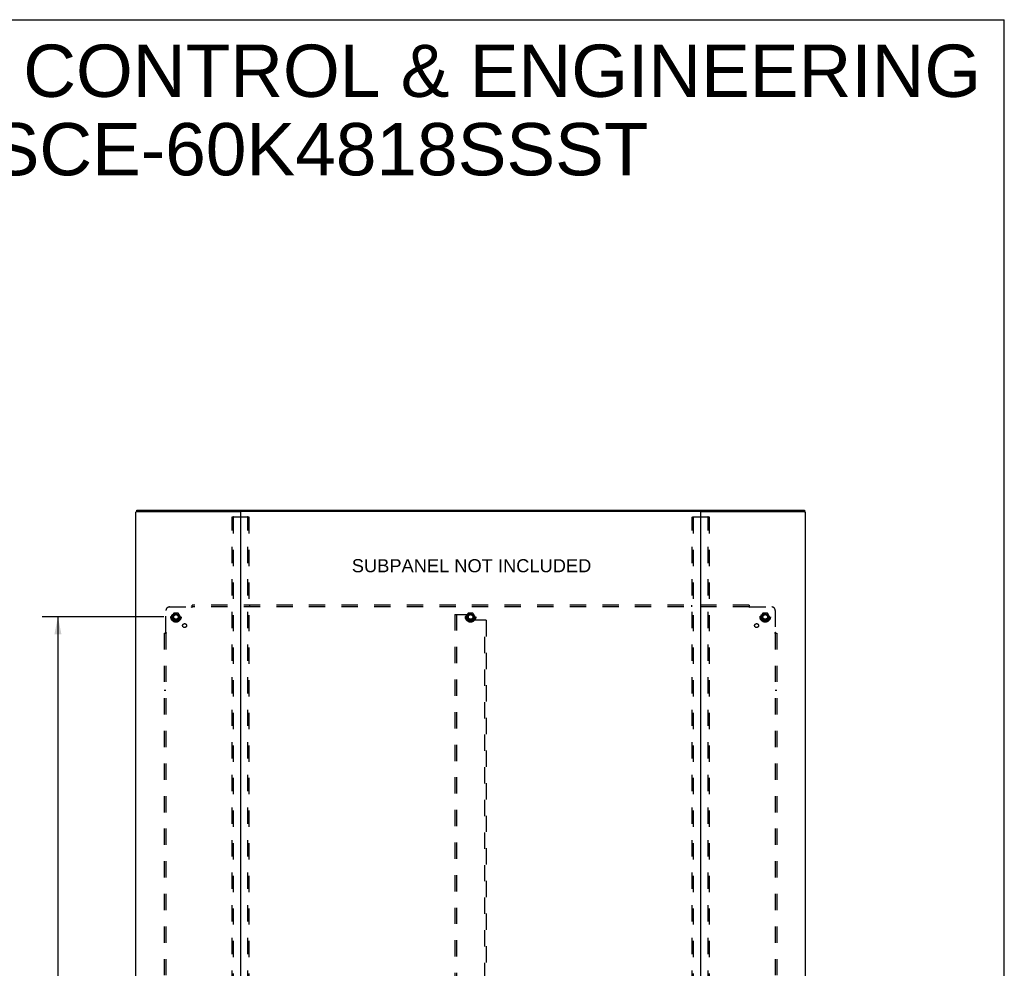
# Model space of a CAD drawing. Header units: inches. Extents: x 0 to 212, y 0 to 138.
# Tile 269 of 269: x 142 to 212, y 69 to 138. Entities that reach past the tile are written whole.
import ezdxf

# ---------------------------------------------------------------- set-up
doc = ezdxf.new("R2010")
doc.units = ezdxf.units.IN
doc.header["$LTSCALE"] = 11.6875
doc.header["$MEASUREMENT"] = 0
doc.linetypes.add('HIDDEN', pattern=[0.2, 0.1, -0.1])
doc.layers.get('0').update_dxf_attribs({"linetype": 'CONTINUOUS'})
for name, color, linetype in [('DEFAULT_2', 8, 'HIDDEN'), ('DIMENSIONS', 7, 'CONTINUOUS'), ('SUBPANEL', 7, 'CONTINUOUS')]:
    doc.layers.add(name, color=color, linetype=linetype)
doc.styles.get("Standard").update_dxf_attribs({"font": 'arial.ttf'})
doc.dimstyles.new('DIMSTYLE_1', dxfattribs={"dimtxt": 0.9375, "dimasz": 1.25, "dimexe": 0.09, "dimexo": 0.07, "dimgap": 0.0375, "dimtad": 0, "dimtih": 1, "dimtoh": 1, "dimzin": 4, "dimdsep": 46, "dimtxsty": 'Standard', "dimblk": '_FILLED', "dimblk1": '_FILLED', "dimblk2": '_FILLED', "dimcen": 0.09, "dimadec": 3, "dimazin": 1, "dimtfac": 1, "dimtdec": 3, "dimtofl": 0, "dimtmove": 0, "dimatfit": 3, "dimldrblk": '_FILLED', "dimfxl": 0, "dimtolj": 1, "dimtzin": 4, "dimarcsym": 0})

# ---------------------------------------------------------------- blocks, each defined once
blk = doc.blocks.new('_FILLED')
at = {"color": 0, "linetype": 'ByBlock'}
blk.add_solid([(0, 0), (-1, 0.2), (-1, -0.2)], dxfattribs=at)
blk = doc.blocks.new('*D2')
at = {"layer": 'DIMENSIONS', "color": 2, "linetype": 'Continuous'}
for p, q in [((152.233, 94.665), (143.521, 94.665)), ((144.646, 94.665), (144.646, 68.477)), ((144.646, 40.415), (144.646, 66.602)), ((152.233, 40.415), (143.521, 40.415))]:
    blk.add_line(p, q, dxfattribs=at)
at = {"layer": 'DIMENSIONS', "color": 2, "linetype": 'Continuous', "xscale": 1.25, "yscale": 1.25, "zscale": 1.25}
for p, rotation in [((144.646, 94.665), 90), ((144.646, 40.415), 270)]:
    blk.add_blockref('_FILLED', p, dxfattribs=dict(at, rotation=rotation))
at = {"layer": 'DIMENSIONS', "color": 2, "linetype": 'Continuous', "insert": (144.646, 68.008), "char_height": 0.9375, "width": 3.27602, "attachment_point": 2, "line_spacing_factor": 0.9}
blk.add_mtext('54.25', dxfattribs=at)

msp = doc.modelspace()

# ---------------------------------------------------------------- linework, layer by layer
at = {"color": 7, "linetype": 'Continuous'}
for p, q in [((0, 137.5), (212.5, 137.5)), ((212.5, 0), (212.5, 137.5)), ((150.285, 102.304), (150.285, 102.212)), ((150.347, 102.32), (198.118, 102.32)), ((198.181, 102.304), (198.181, 102.212))]:
    msp.add_line(p, q, dxfattribs=at)
at = {"color": 3, "linetype": 'Continuous'}
for p, q in [((150.233, 37.644), (150.233, 102.173)), ((150.315, 102.22), (157.702, 102.22)), ((157.707, 102.219), (157.758, 102.219)), ((157.733, 102.19), (157.733, 37.674)), ((190.703, 102.22), (157.763, 102.22)), ((190.708, 102.219), (190.759, 102.219)), ((190.733, 37.674), (190.733, 102.19)), ((190.764, 102.22), (198.151, 102.22)), ((198.233, 102.173), (198.233, 37.644))]:
    msp.add_line(p, q, dxfattribs=at)
for points in [[(150.285, 102.212), (150.276, 102.209), (150.268, 102.206), (150.261, 102.203), (150.255, 102.199), (150.249, 102.196), (150.244, 102.192), (150.24, 102.189), (150.237, 102.185), (150.235, 102.181), (150.233, 102.177), (150.233, 102.173)], [(150.315, 102.22), (150.304, 102.217), (150.294, 102.215), (150.285, 102.212)], [(198.151, 102.22), (198.162, 102.217), (198.172, 102.215), (198.181, 102.212)], [(198.181, 102.212), (198.19, 102.209), (198.198, 102.206), (198.205, 102.203), (198.211, 102.199), (198.217, 102.196), (198.222, 102.192), (198.226, 102.189), (198.229, 102.185), (198.231, 102.181), (198.233, 102.177), (198.233, 102.173)]]:
    msp.add_lwpolyline(points, dxfattribs=at)
at = {"color": 7, "linetype": 'Continuous'}
for points in [[(150.285, 102.304), (150.285, 102.305), (150.286, 102.306), (150.287, 102.308), (150.288, 102.309), (150.29, 102.31), (150.292, 102.311), (150.294, 102.312), (150.297, 102.313), (150.3, 102.314), (150.303, 102.315), (150.307, 102.316), (150.311, 102.317), (150.315, 102.318), (150.319, 102.318), (150.324, 102.319), (150.328, 102.319), (150.333, 102.32), (150.338, 102.32), (150.343, 102.32), (150.347, 102.32)], [(198.118, 102.32), (198.123, 102.32), (198.128, 102.32), (198.133, 102.32), (198.138, 102.319), (198.142, 102.319), (198.147, 102.318), (198.151, 102.318), (198.155, 102.317), (198.159, 102.316), (198.163, 102.315), (198.166, 102.314), (198.169, 102.313), (198.172, 102.312), (198.174, 102.311), (198.176, 102.31), (198.178, 102.309), (198.179, 102.308), (198.18, 102.306), (198.181, 102.305), (198.181, 102.304)]]:
    msp.add_lwpolyline(points, dxfattribs=at)
at = {"color": 3, "linetype": 'Continuous'}
for centre, radius, start, end in [((157.702, 102.189), 0.031, 0, 90), ((157.763, 102.19), 0.03, 90, 180), ((190.703, 102.19), 0.03, 0, 90), ((190.764, 102.189), 0.031, 90, 180)]:
    msp.add_arc(centre, radius, start, end, dxfattribs=at)
at = {"layer": 'DEFAULT_2', "color": 8, "linetype": 'HIDDEN'}
for p, q in [((157.129, 37.757), (157.129, 101.815)), ((157.15, 101.845), (158.316, 101.845)), ((157.203, 101.815), (157.203, 37.757)), ((158.263, 37.757), (158.263, 101.815)), ((158.337, 101.815), (158.337, 37.757)), ((190.129, 37.757), (190.129, 101.815)), ((190.15, 101.845), (191.316, 101.845)), ((190.203, 101.815), (190.203, 37.757)), ((191.263, 37.757), (191.263, 101.815)), ((191.337, 101.815), (191.337, 37.757)), ((152.945, 94.937), (152.79, 94.67)), ((152.79, 94.66), (152.945, 94.392)), ((153.262, 94.942), (152.954, 94.942)), ((153.426, 94.67), (153.271, 94.937)), ((153.271, 94.392), (153.426, 94.66)), ((173.108, 94.852), (173.108, 40.227)), ((173.108, 94.852), (173.212, 94.852)), ((173.212, 94.852), (173.212, 40.227)), ((173.212, 94.852), (174.004, 94.852)), ((174.07, 94.937), (173.915, 94.67)), ((173.915, 94.66), (174.07, 94.392)), ((174.067, 94.79), (174.067, 94.499)), ((174.387, 94.942), (174.079, 94.942)), ((174.551, 94.67), (174.396, 94.937)), ((174.396, 94.392), (174.551, 94.66)), ((195.195, 94.937), (195.04, 94.67)), ((195.04, 94.66), (195.195, 94.392)), ((195.512, 94.942), (195.204, 94.942)), ((195.676, 94.67), (195.521, 94.937)), ((195.521, 94.392), (195.676, 94.66)), ((153.262, 94.387), (152.954, 94.387)), ((174.387, 94.387), (174.079, 94.387)), ((175.254, 94.436), (174.129, 94.436)), ((175.254, 40.643), (175.254, 94.436)), ((175.358, 94.436), (175.254, 94.436)), ((175.358, 94.436), (175.358, 40.643)), ((195.512, 94.387), (195.204, 94.387))]:
    msp.add_line(p, q, dxfattribs=at)
for points in [[(157.129, 101.815), (157.13, 101.823), (157.132, 101.83), (157.135, 101.836), (157.14, 101.841), (157.145, 101.844), (157.15, 101.845)], [(157.224, 101.845), (157.218, 101.844), (157.213, 101.841), (157.209, 101.836), (157.205, 101.83), (157.203, 101.823), (157.203, 101.815)], [(158.263, 101.815), (158.262, 101.823), (158.26, 101.83), (158.257, 101.836), (158.253, 101.841), (158.248, 101.844), (158.242, 101.845)], [(158.316, 101.845), (158.321, 101.844), (158.326, 101.841), (158.331, 101.836), (158.334, 101.83), (158.336, 101.823), (158.337, 101.815)], [(190.129, 101.815), (190.13, 101.823), (190.132, 101.83), (190.135, 101.836), (190.14, 101.841), (190.145, 101.844), (190.15, 101.845)], [(190.224, 101.845), (190.218, 101.844), (190.213, 101.841), (190.209, 101.836), (190.205, 101.83), (190.203, 101.823), (190.203, 101.815)], [(191.263, 101.815), (191.262, 101.823), (191.26, 101.83), (191.257, 101.836), (191.253, 101.841), (191.248, 101.844), (191.242, 101.845)], [(191.316, 101.845), (191.321, 101.844), (191.326, 101.841), (191.331, 101.836), (191.334, 101.83), (191.336, 101.823), (191.337, 101.815)]]:
    msp.add_lwpolyline(points, dxfattribs=at)
for centre, radius in [((153.108, 94.665), 0.372), ((153.108, 94.665), 0.356), ((153.108, 94.665), 0.312), ((153.108, 94.665), 0.204), ((153.108, 94.665), 0.188), ((153.108, 94.665), 0.183), ((153.108, 94.665), 0.165), ((174.233, 94.665), 0.372), ((174.233, 94.665), 0.356), ((174.233, 94.665), 0.312), ((174.233, 94.665), 0.204), ((174.233, 94.665), 0.188), ((174.233, 94.665), 0.183), ((174.233, 94.665), 0.165), ((195.358, 94.665), 0.372), ((195.358, 94.665), 0.356), ((195.358, 94.665), 0.312), ((195.358, 94.665), 0.204), ((195.358, 94.665), 0.188), ((195.358, 94.665), 0.183), ((195.358, 94.665), 0.165)]:
    msp.add_circle(centre, radius, dxfattribs=at)
for centre, radius, start, end in [((152.799, 94.665), 0.01, 150.01268, 209.98829), ((152.954, 94.932), 0.01, 90.01235, 149.98915), ((153.262, 94.932), 0.01, 30.01204, 89.98872), ((153.417, 94.665), 0.01, 330.01268, 29.98829), ((173.924, 94.665), 0.01, 150.01268, 209.98829), ((174.004, 94.79), 0.0625, 0, 90), ((174.079, 94.932), 0.01, 90.01235, 149.98915), ((174.387, 94.932), 0.01, 30.01204, 89.98872), ((174.542, 94.665), 0.01, 330.01268, 29.98829), ((195.049, 94.665), 0.01, 150.01268, 209.98829), ((195.204, 94.932), 0.01, 90.01235, 149.98915), ((195.512, 94.932), 0.01, 30.01204, 89.98872), ((195.667, 94.665), 0.01, 330.01268, 29.98829), ((152.954, 94.397), 0.01, 210.01204, 269.98872), ((153.262, 94.397), 0.01, 270.01235, 329.98915), ((174.129, 94.499), 0.0625, 180, 270), ((174.079, 94.397), 0.01, 210.01204, 269.98872), ((174.387, 94.397), 0.01, 270.01235, 329.98915), ((195.204, 94.397), 0.01, 210.01204, 269.98872), ((195.512, 94.397), 0.01, 270.01235, 329.98915)]:
    msp.add_arc(centre, radius, start, end, dxfattribs=at)
at = {"layer": 'SUBPANEL', "color": 8, "linetype": 'HIDDEN'}
for p, q in [((152.639, 95.383), (154.229, 95.383)), ((154.247, 95.402), (154.241, 95.396)), ((154.264, 95.343), (154.264, 95.508)), ((194.202, 95.508), (154.264, 95.508)), ((194.202, 95.383), (154.264, 95.383)), ((158.389, 95.508), (158.389, 95.383)), ((190.077, 95.508), (190.077, 95.383)), ((194.202, 95.508), (194.202, 95.343)), ((194.237, 95.383), (195.827, 95.383)), ((152.389, 93.544), (152.389, 95.133)), ((196.077, 95.133), (196.077, 93.544)), ((152.264, 93.508), (152.264, 41.571)), ((152.264, 93.508), (152.43, 93.508)), ((152.389, 93.508), (152.389, 41.571)), ((196.036, 93.508), (196.202, 93.508)), ((196.077, 93.508), (196.077, 41.571)), ((196.095, 93.525), (196.089, 93.532)), ((196.202, 93.508), (196.202, 41.571)), ((152.389, 89.383), (152.264, 89.383)), ((196.202, 89.383), (196.077, 89.383))]:
    msp.add_line(p, q, dxfattribs=at)
for points in [[(154.241, 95.396), (154.239, 95.394), (154.237, 95.392), (154.235, 95.39), (154.233, 95.388), (154.232, 95.387), (154.23, 95.385), (154.229, 95.383)], [(154.242, 95.364), (154.239, 95.369), (154.238, 95.371), (154.236, 95.373), (154.235, 95.376), (154.233, 95.378), (154.232, 95.38), (154.23, 95.382), (154.229, 95.383)], [(154.264, 95.343), (154.262, 95.343), (154.261, 95.344), (154.259, 95.345), (154.258, 95.346), (154.256, 95.347), (154.254, 95.348), (154.253, 95.349), (154.251, 95.351), (154.25, 95.352), (154.248, 95.354), (154.247, 95.356), (154.246, 95.358), (154.244, 95.36), (154.243, 95.362), (154.242, 95.364)], [(154.264, 95.422), (154.263, 95.42), (154.261, 95.418), (154.259, 95.416), (154.258, 95.414), (154.256, 95.412), (154.255, 95.41), (154.253, 95.408), (154.252, 95.407), (154.25, 95.405), (154.249, 95.404), (154.247, 95.402)], [(194.202, 95.422), (194.203, 95.42), (194.205, 95.418), (194.206, 95.416), (194.208, 95.414), (194.21, 95.412), (194.211, 95.41), (194.213, 95.408), (194.214, 95.407), (194.216, 95.405), (194.217, 95.404), (194.219, 95.402)], [(194.202, 95.343), (194.204, 95.343), (194.205, 95.344), (194.207, 95.345), (194.208, 95.346), (194.21, 95.347), (194.212, 95.348), (194.213, 95.349), (194.215, 95.351), (194.216, 95.352), (194.217, 95.354), (194.219, 95.356), (194.22, 95.358), (194.221, 95.36), (194.223, 95.362), (194.224, 95.364), (194.227, 95.369)], [(194.219, 95.402), (194.225, 95.396), (194.227, 95.394), (194.229, 95.392), (194.231, 95.39), (194.233, 95.388), (194.234, 95.387), (194.236, 95.385), (194.237, 95.383)], [(194.227, 95.369), (194.228, 95.371), (194.23, 95.373), (194.231, 95.376), (194.233, 95.378), (194.234, 95.38), (194.236, 95.382), (194.237, 95.383)], [(152.351, 93.508), (152.353, 93.51), (152.355, 93.512), (152.357, 93.513), (152.359, 93.515), (152.361, 93.516), (152.363, 93.518), (152.364, 93.519), (152.366, 93.521), (152.367, 93.522), (152.369, 93.524), (152.371, 93.525)], [(152.371, 93.525), (152.377, 93.532), (152.379, 93.534), (152.381, 93.536), (152.383, 93.538), (152.384, 93.539), (152.386, 93.541), (152.388, 93.542), (152.389, 93.544)], [(152.404, 93.534), (152.402, 93.535), (152.399, 93.537), (152.397, 93.538), (152.395, 93.539), (152.393, 93.541), (152.391, 93.542), (152.389, 93.544)], [(152.43, 93.508), (152.429, 93.51), (152.429, 93.512), (152.428, 93.514), (152.427, 93.515), (152.426, 93.517), (152.425, 93.518), (152.423, 93.52), (152.422, 93.521), (152.42, 93.523), (152.418, 93.524), (152.417, 93.526), (152.415, 93.527), (152.413, 93.528), (152.411, 93.53), (152.409, 93.531), (152.404, 93.534)], [(196.036, 93.508), (196.037, 93.51), (196.037, 93.512), (196.038, 93.514), (196.039, 93.515), (196.04, 93.517), (196.041, 93.518), (196.043, 93.52), (196.044, 93.521), (196.046, 93.523), (196.047, 93.524), (196.049, 93.526), (196.051, 93.527), (196.053, 93.528), (196.055, 93.53), (196.057, 93.531)], [(196.057, 93.531), (196.062, 93.534), (196.064, 93.535), (196.067, 93.537), (196.069, 93.538), (196.071, 93.539), (196.073, 93.541), (196.075, 93.542), (196.077, 93.544)], [(196.089, 93.532), (196.087, 93.534), (196.085, 93.536), (196.083, 93.538), (196.082, 93.539), (196.08, 93.541), (196.078, 93.542), (196.077, 93.544)], [(196.115, 93.508), (196.113, 93.51), (196.111, 93.512), (196.109, 93.513), (196.107, 93.515), (196.105, 93.516), (196.103, 93.518), (196.102, 93.519), (196.1, 93.521), (196.098, 93.522), (196.097, 93.524), (196.095, 93.525)]]:
    msp.add_lwpolyline(points, dxfattribs=at)
for centre, radius in [((153.108, 94.665), 0.25), ((174.233, 94.665), 0.25), ((195.358, 94.665), 0.25), ((153.727, 94.046), 0.141), ((194.739, 94.046), 0.141)]:
    msp.add_circle(centre, radius, dxfattribs=at)
for centre, start, end in [((152.639, 95.133), 90, 180), ((195.827, 95.133), 0, 90)]:
    msp.add_arc(centre, 0.25, start, end, dxfattribs=at)

# ---------------------------------------------------------------- texts
at = {"layer": 'DIMENSIONS', "color": 2, "linetype": 'Continuous', "attachment_point": 2, "line_spacing_factor": 0.9}
for s, insert, char_height, width in [('SAGINAW CONTROL & ENGINEERING\\PSCE-60K4818SSST', (163.404, 135.713), 3.75, 94.7119), ('SUBPANEL NOT INCLUDED', (174.302, 98.809), 0.9375, 17.14336)]:
    msp.add_mtext(s, dxfattribs=dict(at, insert=insert, char_height=char_height, width=width))

# ---------------------------------------------------------------- dimensions: what is measured, and where the dimension line sits
at = {"layer": 'DIMENSIONS', "color": 2, "linetype": 'Continuous'}
dim = msp.add_linear_dim(base=(144.646, 40.415), p1=(152.303, 94.665), p2=(152.303, 40.415), angle=270, dimstyle='DIMSTYLE_1', dxfattribs=at)
dim.commit()
dim.dimension.update_dxf_attribs({"geometry": '*D2', "text_midpoint": (144.645, 67.534), "dimtype": 160})

doc.saveas('drawing.dxf')
